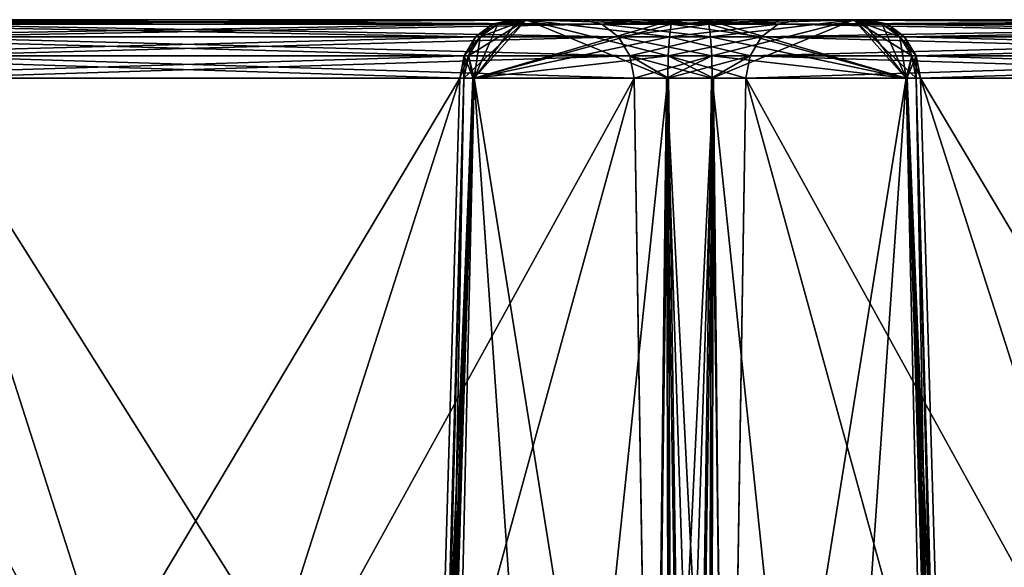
# Model space of a CAD drawing. Header units: inches. Extents: x -11.1 to 11.1, y -2.2 to 7.8.
# Tile 496 of 656: x -5.834 to -5.343, y 0.577 to 0.85. Entities that reach past the tile are written whole.
import ezdxf

# ---------------------------------------------------------------- set-up
doc = ezdxf.new("R2010")
doc.units = ezdxf.units.IN
doc.header["$LTSCALE"] = 93.866667
doc.header["$MEASUREMENT"] = 0
for name, color, linetype in [('2402', 7, 'CONTINUOUS'), ('2518', 7, 'CONTINUOUS'), ('2520', 7, 'CONTINUOUS'), ('2538', 7, 'CONTINUOUS'), ('2540', 7, 'CONTINUOUS'), ('4966', 7, 'CONTINUOUS'), ('5002', 7, 'CONTINUOUS'), ('5431', 7, 'CONTINUOUS'), ('5433', 7, 'CONTINUOUS'), ('5435', 7, 'CONTINUOUS'), ('5437', 7, 'CONTINUOUS'), ('5539', 7, 'CONTINUOUS'), ('5541', 7, 'CONTINUOUS'), ('5543', 7, 'CONTINUOUS'), ('5545', 7, 'CONTINUOUS'), ('6020', 7, 'CONTINUOUS'), ('6021', 7, 'CONTINUOUS'), ('6022', 7, 'CONTINUOUS'), ('6023', 7, 'CONTINUOUS'), ('6024', 7, 'CONTINUOUS'), ('6028', 7, 'CONTINUOUS'), ('6029', 7, 'CONTINUOUS'), ('6030', 7, 'CONTINUOUS'), ('6031', 7, 'CONTINUOUS'), ('6032', 7, 'CONTINUOUS'), ('6040', 7, 'CONTINUOUS'), ('6041', 7, 'CONTINUOUS'), ('6042', 7, 'CONTINUOUS'), ('6043', 7, 'CONTINUOUS'), ('6044', 7, 'CONTINUOUS'), ('6048', 7, 'CONTINUOUS'), ('6049', 7, 'CONTINUOUS'), ('6050', 7, 'CONTINUOUS'), ('6051', 7, 'CONTINUOUS'), ('6052', 7, 'CONTINUOUS')]:
    doc.layers.add(name, color=color, linetype=linetype)

msp = doc.modelspace()

# ---------------------------------------------------------------- linework, layer by layer
at = {"layer": '2402', "linetype": 'Continuous'}
for points in [[(-5.91124, 0.85, 2.55371), (-5.55374, 0.85, 1.93449), (-5.94626, 0.85, 2.53349), (-5.91124, 0.85, 2.55371)], [(-5.94626, 0.85, 2.53349), (-5.55374, 0.85, 1.93449), (-5.58876, 0.85, 1.91427), (-5.94626, 0.85, 2.53349)], [(-5.94626, 0.85, -2.53154), (-5.58876, 0.85, -1.91232), (-5.55374, 0.85, -1.93254), (-5.94626, 0.85, -2.53154)], [(-5.91124, 0.85, -2.55176), (-5.94626, 0.85, -2.53154), (-5.55374, 0.85, -1.93254), (-5.91124, 0.85, -2.55176)], [(-5.52804, 0.85, 1.9074), (-5.4916, 0.85, 1.89482), (-5.58876, 0.85, 1.91427), (-5.52804, 0.85, 1.9074)], [(-5.58876, 0.85, 1.91427), (-5.4916, 0.85, 1.89482), (-5.57807, 0.85, 1.87661), (-5.58876, 0.85, 1.91427)], [(-5.55374, 0.85, 1.93449), (-5.52804, 0.85, 1.9074), (-5.58876, 0.85, 1.91427), (-5.55374, 0.85, 1.93449)], [(-5.58876, 0.85, -1.91232), (-5.57815, 0.85, -1.87653), (-5.52647, 0.85, -1.90446), (-5.58876, 0.85, -1.91232)], [(-5.55374, 0.85, -1.93254), (-5.58876, 0.85, -1.91232), (-5.52647, 0.85, -1.90446), (-5.55374, 0.85, -1.93254)], [(-5.41843, 0.85, 1.84805), (-5.41453, 0.85, 1.76132), (-5.58547, 0.85, 1.84063), (-5.41843, 0.85, 1.84805)], [(-5.58547, 0.85, 1.84063), (-5.41453, 0.85, 1.76132), (-5.58156, 0.85, 1.75388), (-5.58547, 0.85, 1.84063)], [(-5.57807, 0.85, 1.87661), (-5.41843, 0.85, 1.84805), (-5.58547, 0.85, 1.84063), (-5.57807, 0.85, 1.87661)], [(-5.58547, 0.85, -1.83868), (-5.58157, 0.85, -1.75194), (-5.41453, 0.85, -1.75937), (-5.58547, 0.85, -1.83868)], [(-5.57815, 0.85, -1.87653), (-5.58547, 0.85, -1.83868), (-5.41844, 0.85, -1.84613), (-5.57815, 0.85, -1.87653)], [(-5.41844, 0.85, -1.84613), (-5.58547, 0.85, -1.83868), (-5.41453, 0.85, -1.75937), (-5.41844, 0.85, -1.84613)], [(-5.58157, 0.85, -1.75194), (-5.5084, 0.85, -1.70518), (-5.42185, 0.85, -1.72152), (-5.58157, 0.85, -1.75194)], [(-5.41453, 0.85, -1.75937), (-5.58157, 0.85, -1.75194), (-5.42185, 0.85, -1.72152), (-5.41453, 0.85, -1.75937)], [(-5.41453, 0.85, 1.76132), (-5.42193, 0.85, 1.72534), (-5.58156, 0.85, 1.75388), (-5.41453, 0.85, 1.76132)], [(-5.58156, 0.85, 1.75388), (-5.42193, 0.85, 1.72534), (-5.5084, 0.85, 1.70713), (-5.58156, 0.85, 1.75388)], [(-5.52647, 0.85, -1.90446), (-5.57815, 0.85, -1.87653), (-5.4916, 0.85, -1.89287), (-5.52647, 0.85, -1.90446)], [(-5.4916, 0.85, -1.89287), (-5.57815, 0.85, -1.87653), (-5.41844, 0.85, -1.84613), (-5.4916, 0.85, -1.89287)], [(-5.4916, 0.85, 1.89482), (-5.41843, 0.85, 1.84805), (-5.57807, 0.85, 1.87661), (-5.4916, 0.85, 1.89482)], [(-5.42193, 0.85, 1.72534), (-5.41124, 0.85, 1.68768), (-5.5084, 0.85, 1.70713), (-5.42193, 0.85, 1.72534)], [(-5.5084, 0.85, 1.70713), (-5.41124, 0.85, 1.68768), (-5.47196, 0.85, 1.69454), (-5.5084, 0.85, 1.70713)], [(-5.5084, 0.85, -1.70518), (-5.47353, 0.85, -1.69359), (-5.42185, 0.85, -1.72152), (-5.5084, 0.85, -1.70518)], [(-5.47353, 0.85, -1.69359), (-5.44626, 0.85, -1.66551), (-5.41124, 0.85, -1.68573), (-5.47353, 0.85, -1.69359)], [(-5.42185, 0.85, -1.72152), (-5.47353, 0.85, -1.69359), (-5.41124, 0.85, -1.68573), (-5.42185, 0.85, -1.72152)], [(-5.47196, 0.85, 1.69454), (-5.41124, 0.85, 1.68768), (-5.44626, 0.85, 1.66746), (-5.47196, 0.85, 1.69454)], [(-5.41124, 0.85, 1.68768), (-5.05374, 0.85, 1.06846), (-5.44626, 0.85, 1.66746), (-5.41124, 0.85, 1.68768)], [(-5.44626, 0.85, 1.66746), (-5.05374, 0.85, 1.06846), (-5.08876, 0.85, 1.04824), (-5.44626, 0.85, 1.66746)], [(-5.44626, 0.85, -1.66551), (-5.08876, 0.85, -1.04629), (-5.05374, 0.85, -1.06651), (-5.44626, 0.85, -1.66551)], [(-5.41124, 0.85, -1.68573), (-5.44626, 0.85, -1.66551), (-5.05374, 0.85, -1.06651), (-5.41124, 0.85, -1.68573)]]:
    msp.add_3dface(points, dxfattribs=at)
at = {"layer": '2518', "linetype": 'Continuous'}
for points in [[(-5.86724, 0.20508, -2.56776), (-5.88527, 0.82079, -2.56675), (-5.52776, 0.82079, -1.94753), (-5.86724, 0.20508, -2.56776)], [(-5.85101, -0.355, -2.569), (-5.86724, 0.20508, -2.56776), (-5.52776, 0.82079, -1.94753), (-5.85101, -0.355, -2.569)], [(-5.5188, 0.26222, -1.96126), (-5.85101, -0.355, -2.569), (-5.52776, 0.82079, -1.94753), (-5.5188, 0.26222, -1.96126)], [(-5.36918, 0.27184, -1.70161), (-5.38527, 0.82079, -1.70073), (-5.02776, 0.82079, -1.08151), (-5.36918, 0.27184, -1.70161)], [(-5.35101, -0.355, -1.70298), (-5.36918, 0.27184, -1.70161), (-5.02776, 0.82079, -1.08151), (-5.35101, -0.355, -1.70298)], [(-5.01886, 0.26581, -1.09515), (-5.35101, -0.355, -1.70298), (-5.02776, 0.82079, -1.08151), (-5.01886, 0.26581, -1.09515)]]:
    msp.add_3dface(points, dxfattribs=at)
at = {"layer": '2520', "linetype": 'Continuous'}
for points in [[(-5.98114, 0.26581, -2.5029), (-5.64899, -0.355, -1.89508), (-5.97224, 0.82079, -2.51654), (-5.98114, 0.26581, -2.5029)], [(-5.63278, 0.20466, -1.89631), (-5.61473, 0.82079, -1.89732), (-5.97224, 0.82079, -2.51654), (-5.63278, 0.20466, -1.89631)], [(-5.64899, -0.355, -1.89508), (-5.63278, 0.20466, -1.89631), (-5.97224, 0.82079, -2.51654), (-5.64899, -0.355, -1.89508)], [(-5.48123, 0.26023, -1.63674), (-5.14899, -0.355, -1.02905), (-5.47224, 0.82079, -1.65052), (-5.48123, 0.26023, -1.63674)], [(-5.13276, 0.20508, -1.03029), (-5.11473, 0.82079, -1.0313), (-5.47224, 0.82079, -1.65052), (-5.13276, 0.20508, -1.03029)], [(-5.14899, -0.355, -1.02905), (-5.13276, 0.20508, -1.03029), (-5.47224, 0.82079, -1.65052), (-5.14899, -0.355, -1.02905)]]:
    msp.add_3dface(points, dxfattribs=at)
at = {"layer": '2538', "linetype": 'Continuous'}
for points in [[(-5.99131, -0.355, 2.48995), (-5.98213, 0.20508, 2.50338), (-5.61473, 0.82079, 1.89927), (-5.99131, -0.355, 2.48995)], [(-5.63114, 0.2607, 1.89837), (-5.99131, -0.355, 2.48995), (-5.61473, 0.82079, 1.89927), (-5.63114, 0.2607, 1.89837)], [(-5.98213, 0.20508, 2.50338), (-5.97224, 0.82079, 2.51849), (-5.61473, 0.82079, 1.89927), (-5.98213, 0.20508, 2.50338)], [(-5.49131, -0.355, 1.62392), (-5.48217, 0.20236, 1.63729), (-5.11473, 0.82079, 1.03325), (-5.49131, -0.355, 1.62392)], [(-5.13099, 0.26586, 1.03235), (-5.49131, -0.355, 1.62392), (-5.11473, 0.82079, 1.03325), (-5.13099, 0.26586, 1.03235)], [(-5.48217, 0.20236, 1.63729), (-5.47224, 0.82079, 1.65247), (-5.11473, 0.82079, 1.03325), (-5.48217, 0.20236, 1.63729)]]:
    msp.add_3dface(points, dxfattribs=at)
at = {"layer": '2540', "linetype": 'Continuous'}
for points in [[(-5.51841, 0.23827, 1.96379), (-5.52776, 0.82079, 1.94948), (-5.88527, 0.82079, 2.5687), (-5.51841, 0.23827, 1.96379)], [(-5.50869, -0.355, 1.97802), (-5.51841, 0.23827, 1.96379), (-5.88527, 0.82079, 2.5687), (-5.50869, -0.355, 1.97802)], [(-5.869, 0.26581, 2.5696), (-5.50869, -0.355, 1.97802), (-5.88527, 0.82079, 2.5687), (-5.869, 0.26581, 2.5696)], [(-5.01784, 0.20323, 1.09861), (-5.02776, 0.82079, 1.08346), (-5.38527, 0.82079, 1.70268), (-5.01784, 0.20323, 1.09861)], [(-5.00869, -0.355, 1.112), (-5.01784, 0.20323, 1.09861), (-5.38527, 0.82079, 1.70268), (-5.00869, -0.355, 1.112)], [(-5.36869, 0.25486, 1.70359), (-5.00869, -0.355, 1.112), (-5.38527, 0.82079, 1.70268), (-5.36869, 0.25486, 1.70359)]]:
    msp.add_3dface(points, dxfattribs=at)
at = {"layer": '4966', "linetype": 'Continuous'}
for points in [[(-5.63423, -0.355, -1.72153), (-5.52616, -0.355, -1.64625), (-5.60757, 0.82079, -1.73692), (-5.63423, -0.355, -1.72153)], [(-5.62983, 0.20466, -1.85233), (-5.63423, -0.355, -1.72153), (-5.61268, 0.82079, -1.8513), (-5.62983, 0.20466, -1.85233)], [(-5.61268, 0.82079, -1.8513), (-5.63423, -0.355, -1.72153), (-5.60757, 0.82079, -1.73692), (-5.61268, 0.82079, -1.8513)], [(-5.51803, 0.26023, -1.66131), (-5.51107, 0.82079, -1.67531), (-5.60757, 0.82079, -1.73692), (-5.51803, 0.26023, -1.66131)], [(-5.52616, -0.355, -1.64625), (-5.51803, 0.26023, -1.66131), (-5.60757, 0.82079, -1.73692), (-5.52616, -0.355, -1.64625)], [(-5.48199, 0.26222, -1.93669), (-5.48893, 0.82079, -1.92274), (-5.39243, 0.82079, -1.86113), (-5.48199, 0.26222, -1.93669)], [(-5.47384, -0.355, -1.9518), (-5.48199, 0.26222, -1.93669), (-5.39243, 0.82079, -1.86113), (-5.47384, -0.355, -1.9518)], [(-5.36577, -0.355, -1.87653), (-5.47384, -0.355, -1.9518), (-5.39243, 0.82079, -1.86113), (-5.36577, -0.355, -1.87653)], [(-5.38732, 0.82079, -1.74675), (-5.36577, -0.355, -1.87653), (-5.39243, 0.82079, -1.86113), (-5.38732, 0.82079, -1.74675)], [(-5.37204, 0.27184, -1.7458), (-5.36577, -0.355, -1.87653), (-5.38732, 0.82079, -1.74675), (-5.37204, 0.27184, -1.7458)]]:
    msp.add_3dface(points, dxfattribs=at)
at = {"layer": '5002', "linetype": 'Continuous'}
for points in [[(-5.64539, -0.355, 1.85471), (-5.62827, 0.2607, 1.85422), (-5.60757, 0.82079, 1.73887), (-5.64539, -0.355, 1.85471)], [(-5.63423, -0.355, 1.72347), (-5.64539, -0.355, 1.85471), (-5.60757, 0.82079, 1.73887), (-5.63423, -0.355, 1.72347)], [(-5.51878, 0.20236, 1.66183), (-5.63423, -0.355, 1.72347), (-5.51107, 0.82079, 1.67726), (-5.51878, 0.20236, 1.66183)], [(-5.51107, 0.82079, 1.67726), (-5.63423, -0.355, 1.72347), (-5.60757, 0.82079, 1.73887), (-5.51107, 0.82079, 1.67726)], [(-5.62827, 0.2607, 1.85422), (-5.61268, 0.82079, 1.85325), (-5.60757, 0.82079, 1.73887), (-5.62827, 0.2607, 1.85422)], [(-5.48169, 0.23827, 1.93923), (-5.36577, -0.355, 1.87847), (-5.48893, 0.82079, 1.92469), (-5.48169, 0.23827, 1.93923)], [(-5.48893, 0.82079, 1.92469), (-5.36577, -0.355, 1.87847), (-5.39243, 0.82079, 1.86308), (-5.48893, 0.82079, 1.92469)], [(-5.37157, 0.25486, 1.74773), (-5.38732, 0.82079, 1.7487), (-5.39243, 0.82079, 1.86308), (-5.37157, 0.25486, 1.74773)], [(-5.35461, -0.355, 1.74724), (-5.37157, 0.25486, 1.74773), (-5.39243, 0.82079, 1.86308), (-5.35461, -0.355, 1.74724)], [(-5.36577, -0.355, 1.87847), (-5.35461, -0.355, 1.74724), (-5.39243, 0.82079, 1.86308), (-5.36577, -0.355, 1.87847)]]:
    msp.add_3dface(points, dxfattribs=at)
at = {"layer": '5431', "linetype": 'Continuous'}
for points in [[(-5.5188, 0.26222, -1.96126), (-5.52776, 0.82079, -1.94753), (-5.51072, 0.82088, -1.92998), (-5.5188, 0.26222, -1.96126)], [(-5.50869, -0.355, -1.97608), (-5.5188, 0.26222, -1.96126), (-5.51072, 0.82088, -1.92998), (-5.50869, -0.355, -1.97608)], [(-5.49397, -0.35523, -1.96006), (-5.50869, -0.355, -1.97608), (-5.51072, 0.82088, -1.92998), (-5.49397, -0.35523, -1.96006)], [(-5.48893, 0.82079, -1.92274), (-5.49397, -0.35523, -1.96006), (-5.51072, 0.82088, -1.92998), (-5.48893, 0.82079, -1.92274)], [(-5.48893, 0.82079, -1.92274), (-5.48199, 0.26222, -1.93669), (-5.49397, -0.35523, -1.96006), (-5.48893, 0.82079, -1.92274)]]:
    msp.add_3dface(points, dxfattribs=at)
at = {"layer": '5433', "linetype": 'Continuous'}
for points in [[(-5.38527, 0.82079, -1.70073), (-5.36918, 0.27184, -1.70161), (-5.3919, 0.82088, -1.7231), (-5.38527, 0.82079, -1.70073)], [(-5.36918, 0.27184, -1.70161), (-5.35101, -0.355, -1.70298), (-5.3919, 0.82088, -1.7231), (-5.36918, 0.27184, -1.70161)], [(-5.35101, -0.355, -1.70298), (-5.35753, -0.35518, -1.72373), (-5.3919, 0.82088, -1.7231), (-5.35101, -0.355, -1.70298)], [(-5.35461, -0.355, -1.74529), (-5.37204, 0.27184, -1.7458), (-5.3919, 0.82088, -1.7231), (-5.35461, -0.355, -1.74529)], [(-5.35753, -0.35518, -1.72373), (-5.35461, -0.355, -1.74529), (-5.3919, 0.82088, -1.7231), (-5.35753, -0.35518, -1.72373)], [(-5.37204, 0.27184, -1.7458), (-5.38732, 0.82079, -1.74675), (-5.3919, 0.82088, -1.7231), (-5.37204, 0.27184, -1.7458)]]:
    msp.add_3dface(points, dxfattribs=at)
at = {"layer": '5435', "linetype": 'Continuous'}
for points in [[(-5.63278, 0.20466, -1.89631), (-5.64899, -0.355, -1.89508), (-5.6081, 0.82088, -1.87495), (-5.63278, 0.20466, -1.89631)], [(-5.64899, -0.355, -1.89508), (-5.64247, -0.35518, -1.87432), (-5.6081, 0.82088, -1.87495), (-5.64899, -0.355, -1.89508)], [(-5.64539, -0.355, -1.85276), (-5.62983, 0.20466, -1.85233), (-5.6081, 0.82088, -1.87495), (-5.64539, -0.355, -1.85276)], [(-5.64247, -0.35518, -1.87432), (-5.64539, -0.355, -1.85276), (-5.6081, 0.82088, -1.87495), (-5.64247, -0.35518, -1.87432)], [(-5.61473, 0.82079, -1.89732), (-5.63278, 0.20466, -1.89631), (-5.6081, 0.82088, -1.87495), (-5.61473, 0.82079, -1.89732)], [(-5.62983, 0.20466, -1.85233), (-5.61268, 0.82079, -1.8513), (-5.6081, 0.82088, -1.87495), (-5.62983, 0.20466, -1.85233)]]:
    msp.add_3dface(points, dxfattribs=at)
at = {"layer": '5437', "linetype": 'Continuous'}
for points in [[(-5.51107, 0.82079, -1.67531), (-5.51803, 0.26023, -1.66131), (-5.50603, -0.35523, -1.63799), (-5.51107, 0.82079, -1.67531)], [(-5.51107, 0.82079, -1.67531), (-5.50603, -0.35523, -1.63799), (-5.48928, 0.82088, -1.66807), (-5.51107, 0.82079, -1.67531)], [(-5.50603, -0.35523, -1.63799), (-5.49131, -0.355, -1.62198), (-5.48928, 0.82088, -1.66807), (-5.50603, -0.35523, -1.63799)], [(-5.49131, -0.355, -1.62198), (-5.48123, 0.26023, -1.63674), (-5.48928, 0.82088, -1.66807), (-5.49131, -0.355, -1.62198)], [(-5.48123, 0.26023, -1.63674), (-5.47224, 0.82079, -1.65052), (-5.48928, 0.82088, -1.66807), (-5.48123, 0.26023, -1.63674)]]:
    msp.add_3dface(points, dxfattribs=at)
at = {"layer": '5539', "linetype": 'Continuous'}
for points in [[(-5.52616, -0.355, 1.6482), (-5.51878, 0.20236, 1.66183), (-5.48829, 0.82088, 1.66939), (-5.52616, -0.355, 1.6482)], [(-5.50603, -0.35518, 1.63994), (-5.52616, -0.355, 1.6482), (-5.48829, 0.82088, 1.66939), (-5.50603, -0.35518, 1.63994)], [(-5.51878, 0.20236, 1.66183), (-5.51107, 0.82079, 1.67726), (-5.48829, 0.82088, 1.66939), (-5.51878, 0.20236, 1.66183)], [(-5.49131, -0.355, 1.62392), (-5.50603, -0.35518, 1.63994), (-5.48829, 0.82088, 1.66939), (-5.49131, -0.355, 1.62392)], [(-5.48217, 0.20236, 1.63729), (-5.49131, -0.355, 1.62392), (-5.48829, 0.82088, 1.66939), (-5.48217, 0.20236, 1.63729)], [(-5.47224, 0.82079, 1.65247), (-5.48217, 0.20236, 1.63729), (-5.48829, 0.82088, 1.66939), (-5.47224, 0.82079, 1.65247)]]:
    msp.add_3dface(points, dxfattribs=at)
at = {"layer": '5541', "linetype": 'Continuous'}
for points in [[(-5.64899, -0.355, 1.89702), (-5.63114, 0.2607, 1.89837), (-5.60805, 0.82088, 1.87574), (-5.64899, -0.355, 1.89702)], [(-5.64248, -0.35523, 1.87627), (-5.64899, -0.355, 1.89702), (-5.60805, 0.82088, 1.87574), (-5.64248, -0.35523, 1.87627)], [(-5.61268, 0.82079, 1.85325), (-5.64248, -0.35523, 1.87627), (-5.60805, 0.82088, 1.87574), (-5.61268, 0.82079, 1.85325)], [(-5.61268, 0.82079, 1.85325), (-5.62827, 0.2607, 1.85422), (-5.64248, -0.35523, 1.87627), (-5.61268, 0.82079, 1.85325)], [(-5.63114, 0.2607, 1.89837), (-5.61473, 0.82079, 1.89927), (-5.60805, 0.82088, 1.87574), (-5.63114, 0.2607, 1.89837)]]:
    msp.add_3dface(points, dxfattribs=at)
at = {"layer": '5543', "linetype": 'Continuous'}
for points in [[(-5.35101, -0.355, 1.70492), (-5.36869, 0.25486, 1.70359), (-5.39195, 0.82088, 1.72621), (-5.35101, -0.355, 1.70492)], [(-5.35752, -0.35523, 1.72568), (-5.35101, -0.355, 1.70492), (-5.39195, 0.82088, 1.72621), (-5.35752, -0.35523, 1.72568)], [(-5.36869, 0.25486, 1.70359), (-5.38527, 0.82079, 1.70268), (-5.39195, 0.82088, 1.72621), (-5.36869, 0.25486, 1.70359)], [(-5.38732, 0.82079, 1.7487), (-5.35752, -0.35523, 1.72568), (-5.39195, 0.82088, 1.72621), (-5.38732, 0.82079, 1.7487)], [(-5.38732, 0.82079, 1.7487), (-5.37157, 0.25486, 1.74773), (-5.35752, -0.35523, 1.72568), (-5.38732, 0.82079, 1.7487)]]:
    msp.add_3dface(points, dxfattribs=at)
at = {"layer": '5545', "linetype": 'Continuous'}
for points in [[(-5.52776, 0.82079, 1.94948), (-5.51841, 0.23827, 1.96379), (-5.51171, 0.82088, 1.93256), (-5.52776, 0.82079, 1.94948)], [(-5.51841, 0.23827, 1.96379), (-5.50869, -0.355, 1.97802), (-5.51171, 0.82088, 1.93256), (-5.51841, 0.23827, 1.96379)], [(-5.50869, -0.355, 1.97802), (-5.49397, -0.35518, 1.96201), (-5.51171, 0.82088, 1.93256), (-5.50869, -0.355, 1.97802)], [(-5.48893, 0.82079, 1.92469), (-5.51171, 0.82088, 1.93256), (-5.48169, 0.23827, 1.93923), (-5.48893, 0.82079, 1.92469)], [(-5.47384, -0.355, 1.95375), (-5.48169, 0.23827, 1.93923), (-5.51171, 0.82088, 1.93256), (-5.47384, -0.355, 1.95375)], [(-5.49397, -0.35518, 1.96201), (-5.47384, -0.355, 1.95375), (-5.51171, 0.82088, 1.93256), (-5.49397, -0.35518, 1.96201)]]:
    msp.add_3dface(points, dxfattribs=at)
at = {"layer": '6020', "linetype": 'Continuous'}
for points in [[(-5.41124, 0.85, -1.68573), (-5.05374, 0.85, -1.06651), (-5.04395, 0.84779, -1.07216), (-5.41124, 0.85, -1.68573)], [(-5.41124, 0.85, -1.68573), (-5.04395, 0.84779, -1.07216), (-5.40146, 0.84779, -1.69138), (-5.41124, 0.85, -1.68573)], [(-5.40146, 0.84779, -1.69138), (-5.04395, 0.84779, -1.07216), (-5.39311, 0.84149, -1.6962), (-5.40146, 0.84779, -1.69138)], [(-5.04395, 0.84779, -1.07216), (-5.03561, 0.84149, -1.07698), (-5.39311, 0.84149, -1.6962), (-5.04395, 0.84779, -1.07216)], [(-5.39311, 0.84149, -1.6962), (-5.03561, 0.84149, -1.07698), (-5.38744, 0.83202, -1.69947), (-5.39311, 0.84149, -1.6962)], [(-5.03561, 0.84149, -1.07698), (-5.02993, 0.83202, -1.08026), (-5.38744, 0.83202, -1.69947), (-5.03561, 0.84149, -1.07698)], [(-5.02776, 0.82079, -1.08151), (-5.38527, 0.82079, -1.70073), (-5.38744, 0.83202, -1.69947), (-5.02776, 0.82079, -1.08151)], [(-5.02993, 0.83202, -1.08026), (-5.02776, 0.82079, -1.08151), (-5.38744, 0.83202, -1.69947), (-5.02993, 0.83202, -1.08026)]]:
    msp.add_3dface(points, dxfattribs=at)
at = {"layer": '6021', "linetype": 'Continuous'}
for points in [[(-5.41453, 0.85, -1.75937), (-5.42185, 0.85, -1.72152), (-5.40146, 0.84779, -1.69138), (-5.41453, 0.85, -1.75937)], [(-5.42185, 0.85, -1.72152), (-5.41124, 0.85, -1.68573), (-5.40146, 0.84779, -1.69138), (-5.42185, 0.85, -1.72152)], [(-5.41453, 0.85, -1.75937), (-5.40146, 0.84779, -1.69138), (-5.40428, 0.84779, -1.75462), (-5.41453, 0.85, -1.75937)], [(-5.40146, 0.84779, -1.69138), (-5.39311, 0.84149, -1.6962), (-5.40428, 0.84779, -1.75462), (-5.40146, 0.84779, -1.69138)], [(-5.40428, 0.84779, -1.75462), (-5.39311, 0.84149, -1.6962), (-5.39554, 0.84149, -1.75056), (-5.40428, 0.84779, -1.75462)], [(-5.39311, 0.84149, -1.6962), (-5.38744, 0.83202, -1.69947), (-5.39554, 0.84149, -1.75056), (-5.39311, 0.84149, -1.6962)], [(-5.39554, 0.84149, -1.75056), (-5.38744, 0.83202, -1.69947), (-5.3896, 0.83202, -1.74781), (-5.39554, 0.84149, -1.75056)], [(-5.38527, 0.82079, -1.70073), (-5.3919, 0.82088, -1.7231), (-5.3896, 0.83202, -1.74781), (-5.38527, 0.82079, -1.70073)], [(-5.3919, 0.82088, -1.7231), (-5.38732, 0.82079, -1.74675), (-5.3896, 0.83202, -1.74781), (-5.3919, 0.82088, -1.7231)], [(-5.38744, 0.83202, -1.69947), (-5.38527, 0.82079, -1.70073), (-5.3896, 0.83202, -1.74781), (-5.38744, 0.83202, -1.69947)]]:
    msp.add_3dface(points, dxfattribs=at)
at = {"layer": '6022', "linetype": 'Continuous'}
for points in [[(-5.4916, 0.85, -1.89287), (-5.41844, 0.85, -1.84613), (-5.4906, 0.84779, -1.90413), (-5.4916, 0.85, -1.89287)], [(-5.4906, 0.84779, -1.90413), (-5.41844, 0.85, -1.84613), (-5.48974, 0.84149, -1.91372), (-5.4906, 0.84779, -1.90413)], [(-5.48974, 0.84149, -1.91372), (-5.41844, 0.85, -1.84613), (-5.48915, 0.83202, -1.92025), (-5.48974, 0.84149, -1.91372)], [(-5.41844, 0.85, -1.84613), (-5.48893, 0.82079, -1.92274), (-5.48915, 0.83202, -1.92025), (-5.41844, 0.85, -1.84613)], [(-5.48893, 0.82079, -1.92274), (-5.41844, 0.85, -1.84613), (-5.39243, 0.82079, -1.86113), (-5.48893, 0.82079, -1.92274)], [(-5.41844, 0.85, -1.84613), (-5.41453, 0.85, -1.75937), (-5.39243, 0.82079, -1.86113), (-5.41844, 0.85, -1.84613)], [(-5.39243, 0.82079, -1.86113), (-5.41453, 0.85, -1.75937), (-5.40428, 0.84779, -1.75462), (-5.39243, 0.82079, -1.86113)], [(-5.39243, 0.82079, -1.86113), (-5.40428, 0.84779, -1.75462), (-5.39554, 0.84149, -1.75056), (-5.39243, 0.82079, -1.86113)], [(-5.39243, 0.82079, -1.86113), (-5.39554, 0.84149, -1.75056), (-5.3896, 0.83202, -1.74781), (-5.39243, 0.82079, -1.86113)], [(-5.38732, 0.82079, -1.74675), (-5.39243, 0.82079, -1.86113), (-5.3896, 0.83202, -1.74781), (-5.38732, 0.82079, -1.74675)]]:
    msp.add_3dface(points, dxfattribs=at)
at = {"layer": '6023', "linetype": 'Continuous'}
for points in [[(-5.55374, 0.85, -1.93254), (-5.52647, 0.85, -1.90446), (-5.4906, 0.84779, -1.90413), (-5.55374, 0.85, -1.93254)], [(-5.55374, 0.85, -1.93254), (-5.4906, 0.84779, -1.90413), (-5.54395, 0.84779, -1.93819), (-5.55374, 0.85, -1.93254)], [(-5.52647, 0.85, -1.90446), (-5.4916, 0.85, -1.89287), (-5.4906, 0.84779, -1.90413), (-5.52647, 0.85, -1.90446)], [(-5.4906, 0.84779, -1.90413), (-5.48974, 0.84149, -1.91372), (-5.54395, 0.84779, -1.93819), (-5.4906, 0.84779, -1.90413)], [(-5.54395, 0.84779, -1.93819), (-5.48974, 0.84149, -1.91372), (-5.53561, 0.84149, -1.94301), (-5.54395, 0.84779, -1.93819)], [(-5.48974, 0.84149, -1.91372), (-5.48915, 0.83202, -1.92025), (-5.53561, 0.84149, -1.94301), (-5.48974, 0.84149, -1.91372)], [(-5.53561, 0.84149, -1.94301), (-5.48915, 0.83202, -1.92025), (-5.52993, 0.83202, -1.94628), (-5.53561, 0.84149, -1.94301)], [(-5.51072, 0.82088, -1.92998), (-5.52776, 0.82079, -1.94753), (-5.52993, 0.83202, -1.94628), (-5.51072, 0.82088, -1.92998)], [(-5.48893, 0.82079, -1.92274), (-5.51072, 0.82088, -1.92998), (-5.52993, 0.83202, -1.94628), (-5.48893, 0.82079, -1.92274)], [(-5.48915, 0.83202, -1.92025), (-5.48893, 0.82079, -1.92274), (-5.52993, 0.83202, -1.94628), (-5.48915, 0.83202, -1.92025)]]:
    msp.add_3dface(points, dxfattribs=at)
at = {"layer": '6024', "linetype": 'Continuous'}
for points in [[(-5.91124, 0.85, -2.55176), (-5.55374, 0.85, -1.93254), (-5.54395, 0.84779, -1.93819), (-5.91124, 0.85, -2.55176)], [(-5.91124, 0.85, -2.55176), (-5.54395, 0.84779, -1.93819), (-5.90146, 0.84779, -2.55741), (-5.91124, 0.85, -2.55176)], [(-5.90146, 0.84779, -2.55741), (-5.54395, 0.84779, -1.93819), (-5.89311, 0.84149, -2.56222), (-5.90146, 0.84779, -2.55741)], [(-5.54395, 0.84779, -1.93819), (-5.53561, 0.84149, -1.94301), (-5.89311, 0.84149, -2.56222), (-5.54395, 0.84779, -1.93819)], [(-5.89311, 0.84149, -2.56222), (-5.53561, 0.84149, -1.94301), (-5.88744, 0.83202, -2.5655), (-5.89311, 0.84149, -2.56222)], [(-5.53561, 0.84149, -1.94301), (-5.52993, 0.83202, -1.94628), (-5.88744, 0.83202, -2.5655), (-5.53561, 0.84149, -1.94301)], [(-5.52776, 0.82079, -1.94753), (-5.88527, 0.82079, -2.56675), (-5.88744, 0.83202, -2.5655), (-5.52776, 0.82079, -1.94753)], [(-5.52993, 0.83202, -1.94628), (-5.52776, 0.82079, -1.94753), (-5.88744, 0.83202, -2.5655), (-5.52993, 0.83202, -1.94628)]]:
    msp.add_3dface(points, dxfattribs=at)
at = {"layer": '6028', "linetype": 'Continuous'}
for points in [[(-5.58876, 0.85, -1.91232), (-5.94626, 0.85, -2.53154), (-5.95605, 0.84779, -2.52589), (-5.58876, 0.85, -1.91232)], [(-5.58876, 0.85, -1.91232), (-5.95605, 0.84779, -2.52589), (-5.59854, 0.84779, -1.90667), (-5.58876, 0.85, -1.91232)], [(-5.95605, 0.84779, -2.52589), (-5.96439, 0.84149, -2.52107), (-5.60689, 0.84149, -1.90185), (-5.95605, 0.84779, -2.52589)], [(-5.59854, 0.84779, -1.90667), (-5.95605, 0.84779, -2.52589), (-5.60689, 0.84149, -1.90185), (-5.59854, 0.84779, -1.90667)], [(-5.96439, 0.84149, -2.52107), (-5.97007, 0.83202, -2.51779), (-5.61256, 0.83202, -1.89858), (-5.96439, 0.84149, -2.52107)], [(-5.60689, 0.84149, -1.90185), (-5.96439, 0.84149, -2.52107), (-5.61256, 0.83202, -1.89858), (-5.60689, 0.84149, -1.90185)], [(-5.97224, 0.82079, -2.51654), (-5.61473, 0.82079, -1.89732), (-5.61256, 0.83202, -1.89858), (-5.97224, 0.82079, -2.51654)], [(-5.97007, 0.83202, -2.51779), (-5.97224, 0.82079, -2.51654), (-5.61256, 0.83202, -1.89858), (-5.97007, 0.83202, -2.51779)]]:
    msp.add_3dface(points, dxfattribs=at)
at = {"layer": '6029', "linetype": 'Continuous'}
for points in [[(-5.58547, 0.85, -1.83868), (-5.57815, 0.85, -1.87653), (-5.59854, 0.84779, -1.90667), (-5.58547, 0.85, -1.83868)], [(-5.58547, 0.85, -1.83868), (-5.59854, 0.84779, -1.90667), (-5.59572, 0.84779, -1.84343), (-5.58547, 0.85, -1.83868)], [(-5.57815, 0.85, -1.87653), (-5.58876, 0.85, -1.91232), (-5.59854, 0.84779, -1.90667), (-5.57815, 0.85, -1.87653)], [(-5.59854, 0.84779, -1.90667), (-5.60689, 0.84149, -1.90185), (-5.59572, 0.84779, -1.84343), (-5.59854, 0.84779, -1.90667)], [(-5.59572, 0.84779, -1.84343), (-5.60689, 0.84149, -1.90185), (-5.60446, 0.84149, -1.84749), (-5.59572, 0.84779, -1.84343)], [(-5.60689, 0.84149, -1.90185), (-5.61256, 0.83202, -1.89858), (-5.60446, 0.84149, -1.84749), (-5.60689, 0.84149, -1.90185)], [(-5.60446, 0.84149, -1.84749), (-5.61256, 0.83202, -1.89858), (-5.6104, 0.83202, -1.85024), (-5.60446, 0.84149, -1.84749)], [(-5.61473, 0.82079, -1.89732), (-5.6081, 0.82088, -1.87495), (-5.6104, 0.83202, -1.85024), (-5.61473, 0.82079, -1.89732)], [(-5.61256, 0.83202, -1.89858), (-5.61473, 0.82079, -1.89732), (-5.6104, 0.83202, -1.85024), (-5.61256, 0.83202, -1.89858)], [(-5.6081, 0.82088, -1.87495), (-5.61268, 0.82079, -1.8513), (-5.6104, 0.83202, -1.85024), (-5.6081, 0.82088, -1.87495)]]:
    msp.add_3dface(points, dxfattribs=at)
at = {"layer": '6030', "linetype": 'Continuous'}
for points in [[(-5.58157, 0.85, -1.75194), (-5.58547, 0.85, -1.83868), (-5.60757, 0.82079, -1.73692), (-5.58157, 0.85, -1.75194)], [(-5.51107, 0.82079, -1.67531), (-5.58157, 0.85, -1.75194), (-5.60757, 0.82079, -1.73692), (-5.51107, 0.82079, -1.67531)], [(-5.60757, 0.82079, -1.73692), (-5.58547, 0.85, -1.83868), (-5.59572, 0.84779, -1.84343), (-5.60757, 0.82079, -1.73692)], [(-5.5084, 0.85, -1.70518), (-5.58157, 0.85, -1.75194), (-5.5094, 0.84779, -1.69393), (-5.5084, 0.85, -1.70518)], [(-5.58157, 0.85, -1.75194), (-5.51107, 0.82079, -1.67531), (-5.51085, 0.83202, -1.6778), (-5.58157, 0.85, -1.75194)], [(-5.5094, 0.84779, -1.69393), (-5.58157, 0.85, -1.75194), (-5.51026, 0.84149, -1.68433), (-5.5094, 0.84779, -1.69393)], [(-5.51026, 0.84149, -1.68433), (-5.58157, 0.85, -1.75194), (-5.51085, 0.83202, -1.6778), (-5.51026, 0.84149, -1.68433)], [(-5.60757, 0.82079, -1.73692), (-5.59572, 0.84779, -1.84343), (-5.60446, 0.84149, -1.84749), (-5.60757, 0.82079, -1.73692)], [(-5.60757, 0.82079, -1.73692), (-5.60446, 0.84149, -1.84749), (-5.6104, 0.83202, -1.85024), (-5.60757, 0.82079, -1.73692)], [(-5.61268, 0.82079, -1.8513), (-5.60757, 0.82079, -1.73692), (-5.6104, 0.83202, -1.85024), (-5.61268, 0.82079, -1.8513)]]:
    msp.add_3dface(points, dxfattribs=at)
at = {"layer": '6031', "linetype": 'Continuous'}
for points in [[(-5.44626, 0.85, -1.66551), (-5.47353, 0.85, -1.69359), (-5.5094, 0.84779, -1.69393), (-5.44626, 0.85, -1.66551)], [(-5.44626, 0.85, -1.66551), (-5.5094, 0.84779, -1.69393), (-5.45605, 0.84779, -1.65986), (-5.44626, 0.85, -1.66551)], [(-5.47353, 0.85, -1.69359), (-5.5084, 0.85, -1.70518), (-5.5094, 0.84779, -1.69393), (-5.47353, 0.85, -1.69359)], [(-5.5094, 0.84779, -1.69393), (-5.51026, 0.84149, -1.68433), (-5.45605, 0.84779, -1.65986), (-5.5094, 0.84779, -1.69393)], [(-5.45605, 0.84779, -1.65986), (-5.51026, 0.84149, -1.68433), (-5.46439, 0.84149, -1.65504), (-5.45605, 0.84779, -1.65986)], [(-5.51026, 0.84149, -1.68433), (-5.51085, 0.83202, -1.6778), (-5.46439, 0.84149, -1.65504), (-5.51026, 0.84149, -1.68433)], [(-5.46439, 0.84149, -1.65504), (-5.51085, 0.83202, -1.6778), (-5.47007, 0.83202, -1.65177), (-5.46439, 0.84149, -1.65504)], [(-5.51107, 0.82079, -1.67531), (-5.48928, 0.82088, -1.66807), (-5.47007, 0.83202, -1.65177), (-5.51107, 0.82079, -1.67531)], [(-5.51085, 0.83202, -1.6778), (-5.51107, 0.82079, -1.67531), (-5.47007, 0.83202, -1.65177), (-5.51085, 0.83202, -1.6778)], [(-5.48928, 0.82088, -1.66807), (-5.47224, 0.82079, -1.65052), (-5.47007, 0.83202, -1.65177), (-5.48928, 0.82088, -1.66807)]]:
    msp.add_3dface(points, dxfattribs=at)
at = {"layer": '6032', "linetype": 'Continuous'}
for points in [[(-5.08876, 0.85, -1.04629), (-5.44626, 0.85, -1.66551), (-5.45605, 0.84779, -1.65986), (-5.08876, 0.85, -1.04629)], [(-5.08876, 0.85, -1.04629), (-5.45605, 0.84779, -1.65986), (-5.09854, 0.84779, -1.04064), (-5.08876, 0.85, -1.04629)], [(-5.45605, 0.84779, -1.65986), (-5.46439, 0.84149, -1.65504), (-5.10689, 0.84149, -1.03583), (-5.45605, 0.84779, -1.65986)], [(-5.09854, 0.84779, -1.04064), (-5.45605, 0.84779, -1.65986), (-5.10689, 0.84149, -1.03583), (-5.09854, 0.84779, -1.04064)], [(-5.46439, 0.84149, -1.65504), (-5.47007, 0.83202, -1.65177), (-5.11256, 0.83202, -1.03255), (-5.46439, 0.84149, -1.65504)], [(-5.10689, 0.84149, -1.03583), (-5.46439, 0.84149, -1.65504), (-5.11256, 0.83202, -1.03255), (-5.10689, 0.84149, -1.03583)], [(-5.47224, 0.82079, -1.65052), (-5.11473, 0.82079, -1.0313), (-5.11256, 0.83202, -1.03255), (-5.47224, 0.82079, -1.65052)], [(-5.47007, 0.83202, -1.65177), (-5.47224, 0.82079, -1.65052), (-5.11256, 0.83202, -1.03255), (-5.47007, 0.83202, -1.65177)]]:
    msp.add_3dface(points, dxfattribs=at)
at = {"layer": '6040', "linetype": 'Continuous'}
for points in [[(-5.44626, 0.85, 1.66746), (-5.09854, 0.84779, 1.04259), (-5.45605, 0.84779, 1.66181), (-5.44626, 0.85, 1.66746)], [(-5.44626, 0.85, 1.66746), (-5.08876, 0.85, 1.04824), (-5.09854, 0.84779, 1.04259), (-5.44626, 0.85, 1.66746)], [(-5.09854, 0.84779, 1.04259), (-5.10689, 0.84149, 1.03778), (-5.46439, 0.84149, 1.65699), (-5.09854, 0.84779, 1.04259)], [(-5.45605, 0.84779, 1.66181), (-5.09854, 0.84779, 1.04259), (-5.46439, 0.84149, 1.65699), (-5.45605, 0.84779, 1.66181)], [(-5.10689, 0.84149, 1.03778), (-5.11256, 0.83202, 1.0345), (-5.47007, 0.83202, 1.65372), (-5.10689, 0.84149, 1.03778)], [(-5.46439, 0.84149, 1.65699), (-5.10689, 0.84149, 1.03778), (-5.47007, 0.83202, 1.65372), (-5.46439, 0.84149, 1.65699)], [(-5.11473, 0.82079, 1.03325), (-5.47224, 0.82079, 1.65247), (-5.47007, 0.83202, 1.65372), (-5.11473, 0.82079, 1.03325)], [(-5.11256, 0.83202, 1.0345), (-5.11473, 0.82079, 1.03325), (-5.47007, 0.83202, 1.65372), (-5.11256, 0.83202, 1.0345)]]:
    msp.add_3dface(points, dxfattribs=at)
at = {"layer": '6041', "linetype": 'Continuous'}
for points in [[(-5.5084, 0.85, 1.70713), (-5.45605, 0.84779, 1.66181), (-5.5094, 0.84779, 1.69587), (-5.5084, 0.85, 1.70713)], [(-5.5084, 0.85, 1.70713), (-5.47196, 0.85, 1.69454), (-5.45605, 0.84779, 1.66181), (-5.5084, 0.85, 1.70713)], [(-5.47196, 0.85, 1.69454), (-5.44626, 0.85, 1.66746), (-5.45605, 0.84779, 1.66181), (-5.47196, 0.85, 1.69454)], [(-5.5094, 0.84779, 1.69587), (-5.46439, 0.84149, 1.65699), (-5.51026, 0.84149, 1.68628), (-5.5094, 0.84779, 1.69587)], [(-5.45605, 0.84779, 1.66181), (-5.46439, 0.84149, 1.65699), (-5.5094, 0.84779, 1.69587), (-5.45605, 0.84779, 1.66181)], [(-5.51026, 0.84149, 1.68628), (-5.47007, 0.83202, 1.65372), (-5.51085, 0.83202, 1.67975), (-5.51026, 0.84149, 1.68628)], [(-5.46439, 0.84149, 1.65699), (-5.47007, 0.83202, 1.65372), (-5.51026, 0.84149, 1.68628), (-5.46439, 0.84149, 1.65699)], [(-5.48829, 0.82088, 1.66939), (-5.51107, 0.82079, 1.67726), (-5.51085, 0.83202, 1.67975), (-5.48829, 0.82088, 1.66939)], [(-5.47224, 0.82079, 1.65247), (-5.48829, 0.82088, 1.66939), (-5.51085, 0.83202, 1.67975), (-5.47224, 0.82079, 1.65247)], [(-5.47007, 0.83202, 1.65372), (-5.47224, 0.82079, 1.65247), (-5.51085, 0.83202, 1.67975), (-5.47007, 0.83202, 1.65372)]]:
    msp.add_3dface(points, dxfattribs=at)
at = {"layer": '6042', "linetype": 'Continuous'}
for points in [[(-5.61268, 0.82079, 1.85325), (-5.58156, 0.85, 1.75388), (-5.60757, 0.82079, 1.73887), (-5.61268, 0.82079, 1.85325)], [(-5.58156, 0.85, 1.75388), (-5.61268, 0.82079, 1.85325), (-5.6104, 0.83202, 1.85219), (-5.58156, 0.85, 1.75388)], [(-5.60446, 0.84149, 1.84944), (-5.58156, 0.85, 1.75388), (-5.6104, 0.83202, 1.85219), (-5.60446, 0.84149, 1.84944)], [(-5.58156, 0.85, 1.75388), (-5.5084, 0.85, 1.70713), (-5.60757, 0.82079, 1.73887), (-5.58156, 0.85, 1.75388)], [(-5.60757, 0.82079, 1.73887), (-5.5084, 0.85, 1.70713), (-5.5094, 0.84779, 1.69587), (-5.60757, 0.82079, 1.73887)], [(-5.59572, 0.84779, 1.84538), (-5.58156, 0.85, 1.75388), (-5.60446, 0.84149, 1.84944), (-5.59572, 0.84779, 1.84538)], [(-5.58547, 0.85, 1.84063), (-5.58156, 0.85, 1.75388), (-5.59572, 0.84779, 1.84538), (-5.58547, 0.85, 1.84063)], [(-5.60757, 0.82079, 1.73887), (-5.5094, 0.84779, 1.69587), (-5.51026, 0.84149, 1.68628), (-5.60757, 0.82079, 1.73887)], [(-5.60757, 0.82079, 1.73887), (-5.51026, 0.84149, 1.68628), (-5.51085, 0.83202, 1.67975), (-5.60757, 0.82079, 1.73887)], [(-5.51107, 0.82079, 1.67726), (-5.60757, 0.82079, 1.73887), (-5.51085, 0.83202, 1.67975), (-5.51107, 0.82079, 1.67726)]]:
    msp.add_3dface(points, dxfattribs=at)
at = {"layer": '6043', "linetype": 'Continuous'}
for points in [[(-5.58876, 0.85, 1.91427), (-5.59572, 0.84779, 1.84538), (-5.59854, 0.84779, 1.90862), (-5.58876, 0.85, 1.91427)], [(-5.58876, 0.85, 1.91427), (-5.57807, 0.85, 1.87661), (-5.59572, 0.84779, 1.84538), (-5.58876, 0.85, 1.91427)], [(-5.57807, 0.85, 1.87661), (-5.58547, 0.85, 1.84063), (-5.59572, 0.84779, 1.84538), (-5.57807, 0.85, 1.87661)], [(-5.59854, 0.84779, 1.90862), (-5.60446, 0.84149, 1.84944), (-5.60689, 0.84149, 1.9038), (-5.59854, 0.84779, 1.90862)], [(-5.59572, 0.84779, 1.84538), (-5.60446, 0.84149, 1.84944), (-5.59854, 0.84779, 1.90862), (-5.59572, 0.84779, 1.84538)], [(-5.60689, 0.84149, 1.9038), (-5.6104, 0.83202, 1.85219), (-5.61256, 0.83202, 1.90052), (-5.60689, 0.84149, 1.9038)], [(-5.60446, 0.84149, 1.84944), (-5.6104, 0.83202, 1.85219), (-5.60689, 0.84149, 1.9038), (-5.60446, 0.84149, 1.84944)], [(-5.60805, 0.82088, 1.87574), (-5.61473, 0.82079, 1.89927), (-5.61256, 0.83202, 1.90052), (-5.60805, 0.82088, 1.87574)], [(-5.61268, 0.82079, 1.85325), (-5.60805, 0.82088, 1.87574), (-5.61256, 0.83202, 1.90052), (-5.61268, 0.82079, 1.85325)], [(-5.6104, 0.83202, 1.85219), (-5.61268, 0.82079, 1.85325), (-5.61256, 0.83202, 1.90052), (-5.6104, 0.83202, 1.85219)]]:
    msp.add_3dface(points, dxfattribs=at)
at = {"layer": '6044', "linetype": 'Continuous'}
for points in [[(-5.94626, 0.85, 2.53349), (-5.59854, 0.84779, 1.90862), (-5.95605, 0.84779, 2.52784), (-5.94626, 0.85, 2.53349)], [(-5.94626, 0.85, 2.53349), (-5.58876, 0.85, 1.91427), (-5.59854, 0.84779, 1.90862), (-5.94626, 0.85, 2.53349)], [(-5.59854, 0.84779, 1.90862), (-5.60689, 0.84149, 1.9038), (-5.96439, 0.84149, 2.52302), (-5.59854, 0.84779, 1.90862)], [(-5.95605, 0.84779, 2.52784), (-5.59854, 0.84779, 1.90862), (-5.96439, 0.84149, 2.52302), (-5.95605, 0.84779, 2.52784)], [(-5.60689, 0.84149, 1.9038), (-5.61256, 0.83202, 1.90052), (-5.97007, 0.83202, 2.51974), (-5.60689, 0.84149, 1.9038)], [(-5.96439, 0.84149, 2.52302), (-5.60689, 0.84149, 1.9038), (-5.97007, 0.83202, 2.51974), (-5.96439, 0.84149, 2.52302)], [(-5.61473, 0.82079, 1.89927), (-5.97224, 0.82079, 2.51849), (-5.97007, 0.83202, 2.51974), (-5.61473, 0.82079, 1.89927)], [(-5.61256, 0.83202, 1.90052), (-5.61473, 0.82079, 1.89927), (-5.97007, 0.83202, 2.51974), (-5.61256, 0.83202, 1.90052)]]:
    msp.add_3dface(points, dxfattribs=at)
at = {"layer": '6048', "linetype": 'Continuous'}
for points in [[(-5.55374, 0.85, 1.93449), (-5.91124, 0.85, 2.55371), (-5.90146, 0.84779, 2.55936), (-5.55374, 0.85, 1.93449)], [(-5.55374, 0.85, 1.93449), (-5.90146, 0.84779, 2.55936), (-5.54395, 0.84779, 1.94014), (-5.55374, 0.85, 1.93449)], [(-5.90146, 0.84779, 2.55936), (-5.89311, 0.84149, 2.56417), (-5.53561, 0.84149, 1.94496), (-5.90146, 0.84779, 2.55936)], [(-5.54395, 0.84779, 1.94014), (-5.90146, 0.84779, 2.55936), (-5.53561, 0.84149, 1.94496), (-5.54395, 0.84779, 1.94014)], [(-5.89311, 0.84149, 2.56417), (-5.88744, 0.83202, 2.56745), (-5.52993, 0.83202, 1.94823), (-5.89311, 0.84149, 2.56417)], [(-5.53561, 0.84149, 1.94496), (-5.89311, 0.84149, 2.56417), (-5.52993, 0.83202, 1.94823), (-5.53561, 0.84149, 1.94496)], [(-5.88744, 0.83202, 2.56745), (-5.88527, 0.82079, 2.5687), (-5.52993, 0.83202, 1.94823), (-5.88744, 0.83202, 2.56745)], [(-5.88527, 0.82079, 2.5687), (-5.52776, 0.82079, 1.94948), (-5.52993, 0.83202, 1.94823), (-5.88527, 0.82079, 2.5687)]]:
    msp.add_3dface(points, dxfattribs=at)
at = {"layer": '6049', "linetype": 'Continuous'}
for points in [[(-5.52804, 0.85, 1.9074), (-5.55374, 0.85, 1.93449), (-5.54395, 0.84779, 1.94014), (-5.52804, 0.85, 1.9074)], [(-5.4916, 0.85, 1.89482), (-5.52804, 0.85, 1.9074), (-5.54395, 0.84779, 1.94014), (-5.4916, 0.85, 1.89482)], [(-5.4916, 0.85, 1.89482), (-5.54395, 0.84779, 1.94014), (-5.4906, 0.84779, 1.90608), (-5.4916, 0.85, 1.89482)], [(-5.54395, 0.84779, 1.94014), (-5.53561, 0.84149, 1.94496), (-5.4906, 0.84779, 1.90608), (-5.54395, 0.84779, 1.94014)], [(-5.4906, 0.84779, 1.90608), (-5.53561, 0.84149, 1.94496), (-5.48974, 0.84149, 1.91567), (-5.4906, 0.84779, 1.90608)], [(-5.53561, 0.84149, 1.94496), (-5.52993, 0.83202, 1.94823), (-5.48974, 0.84149, 1.91567), (-5.53561, 0.84149, 1.94496)], [(-5.48974, 0.84149, 1.91567), (-5.52993, 0.83202, 1.94823), (-5.48915, 0.83202, 1.9222), (-5.48974, 0.84149, 1.91567)], [(-5.52993, 0.83202, 1.94823), (-5.52776, 0.82079, 1.94948), (-5.48915, 0.83202, 1.9222), (-5.52993, 0.83202, 1.94823)], [(-5.52776, 0.82079, 1.94948), (-5.51171, 0.82088, 1.93256), (-5.48915, 0.83202, 1.9222), (-5.52776, 0.82079, 1.94948)], [(-5.51171, 0.82088, 1.93256), (-5.48893, 0.82079, 1.92469), (-5.48915, 0.83202, 1.9222), (-5.51171, 0.82088, 1.93256)]]:
    msp.add_3dface(points, dxfattribs=at)
at = {"layer": '6050', "linetype": 'Continuous'}
for points in [[(-5.41843, 0.85, 1.84805), (-5.4916, 0.85, 1.89482), (-5.39243, 0.82079, 1.86308), (-5.41843, 0.85, 1.84805)], [(-5.39243, 0.82079, 1.86308), (-5.4916, 0.85, 1.89482), (-5.4906, 0.84779, 1.90608), (-5.39243, 0.82079, 1.86308)], [(-5.41453, 0.85, 1.76132), (-5.41843, 0.85, 1.84805), (-5.40428, 0.84779, 1.75657), (-5.41453, 0.85, 1.76132)], [(-5.38732, 0.82079, 1.7487), (-5.41843, 0.85, 1.84805), (-5.39243, 0.82079, 1.86308), (-5.38732, 0.82079, 1.7487)], [(-5.41843, 0.85, 1.84805), (-5.38732, 0.82079, 1.7487), (-5.3896, 0.83202, 1.74976), (-5.41843, 0.85, 1.84805)], [(-5.40428, 0.84779, 1.75657), (-5.41843, 0.85, 1.84805), (-5.39554, 0.84149, 1.75251), (-5.40428, 0.84779, 1.75657)], [(-5.39554, 0.84149, 1.75251), (-5.41843, 0.85, 1.84805), (-5.3896, 0.83202, 1.74976), (-5.39554, 0.84149, 1.75251)], [(-5.39243, 0.82079, 1.86308), (-5.4906, 0.84779, 1.90608), (-5.48974, 0.84149, 1.91567), (-5.39243, 0.82079, 1.86308)], [(-5.39243, 0.82079, 1.86308), (-5.48974, 0.84149, 1.91567), (-5.48915, 0.83202, 1.9222), (-5.39243, 0.82079, 1.86308)], [(-5.48893, 0.82079, 1.92469), (-5.39243, 0.82079, 1.86308), (-5.48915, 0.83202, 1.9222), (-5.48893, 0.82079, 1.92469)]]:
    msp.add_3dface(points, dxfattribs=at)
at = {"layer": '6051', "linetype": 'Continuous'}
for points in [[(-5.41124, 0.85, 1.68768), (-5.42193, 0.85, 1.72534), (-5.40428, 0.84779, 1.75657), (-5.41124, 0.85, 1.68768)], [(-5.42193, 0.85, 1.72534), (-5.41453, 0.85, 1.76132), (-5.40428, 0.84779, 1.75657), (-5.42193, 0.85, 1.72534)], [(-5.41124, 0.85, 1.68768), (-5.40428, 0.84779, 1.75657), (-5.40146, 0.84779, 1.69333), (-5.41124, 0.85, 1.68768)], [(-5.40428, 0.84779, 1.75657), (-5.39554, 0.84149, 1.75251), (-5.40146, 0.84779, 1.69333), (-5.40428, 0.84779, 1.75657)], [(-5.40146, 0.84779, 1.69333), (-5.39554, 0.84149, 1.75251), (-5.39311, 0.84149, 1.69815), (-5.40146, 0.84779, 1.69333)], [(-5.39554, 0.84149, 1.75251), (-5.3896, 0.83202, 1.74976), (-5.39311, 0.84149, 1.69815), (-5.39554, 0.84149, 1.75251)], [(-5.39311, 0.84149, 1.69815), (-5.3896, 0.83202, 1.74976), (-5.38744, 0.83202, 1.70142), (-5.39311, 0.84149, 1.69815)], [(-5.39195, 0.82088, 1.72621), (-5.38527, 0.82079, 1.70268), (-5.38744, 0.83202, 1.70142), (-5.39195, 0.82088, 1.72621)], [(-5.38732, 0.82079, 1.7487), (-5.39195, 0.82088, 1.72621), (-5.38744, 0.83202, 1.70142), (-5.38732, 0.82079, 1.7487)], [(-5.3896, 0.83202, 1.74976), (-5.38732, 0.82079, 1.7487), (-5.38744, 0.83202, 1.70142), (-5.3896, 0.83202, 1.74976)]]:
    msp.add_3dface(points, dxfattribs=at)
at = {"layer": '6052', "linetype": 'Continuous'}
for points in [[(-5.05374, 0.85, 1.06846), (-5.41124, 0.85, 1.68768), (-5.40146, 0.84779, 1.69333), (-5.05374, 0.85, 1.06846)], [(-5.05374, 0.85, 1.06846), (-5.40146, 0.84779, 1.69333), (-5.04395, 0.84779, 1.07411), (-5.05374, 0.85, 1.06846)], [(-5.40146, 0.84779, 1.69333), (-5.39311, 0.84149, 1.69815), (-5.03561, 0.84149, 1.07893), (-5.40146, 0.84779, 1.69333)], [(-5.04395, 0.84779, 1.07411), (-5.40146, 0.84779, 1.69333), (-5.03561, 0.84149, 1.07893), (-5.04395, 0.84779, 1.07411)], [(-5.39311, 0.84149, 1.69815), (-5.38744, 0.83202, 1.70142), (-5.02993, 0.83202, 1.08221), (-5.39311, 0.84149, 1.69815)], [(-5.03561, 0.84149, 1.07893), (-5.39311, 0.84149, 1.69815), (-5.02993, 0.83202, 1.08221), (-5.03561, 0.84149, 1.07893)], [(-5.38744, 0.83202, 1.70142), (-5.38527, 0.82079, 1.70268), (-5.02993, 0.83202, 1.08221), (-5.38744, 0.83202, 1.70142)], [(-5.38527, 0.82079, 1.70268), (-5.02776, 0.82079, 1.08346), (-5.02993, 0.83202, 1.08221), (-5.38527, 0.82079, 1.70268)]]:
    msp.add_3dface(points, dxfattribs=at)

doc.saveas('drawing.dxf')
